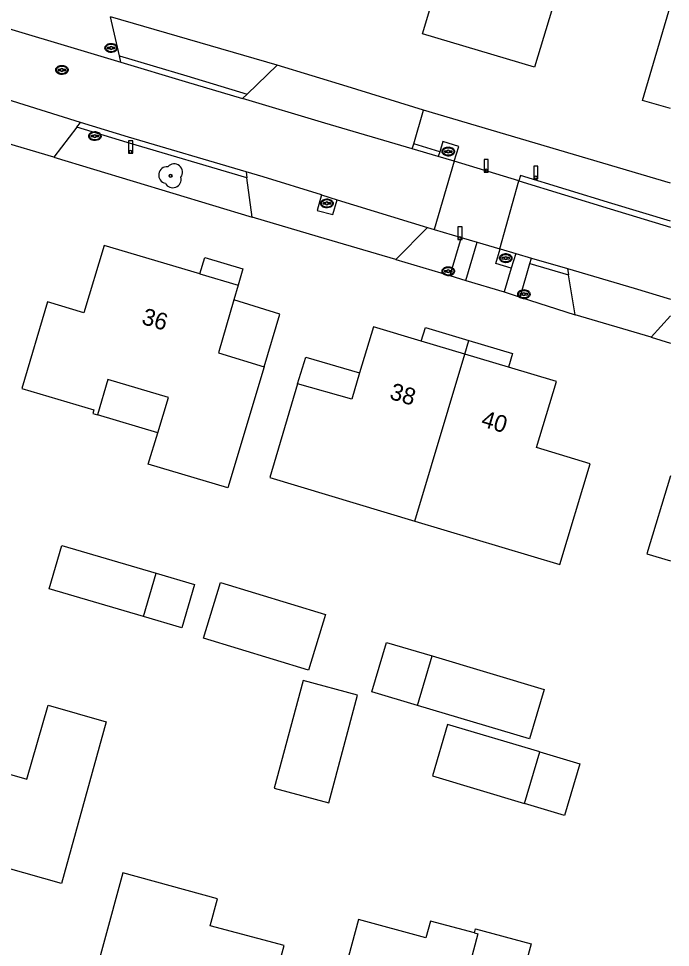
# Model space of a CAD drawing. Extents: x 194485 to 197793, y 468269 to 470822.
# Drawn here: x 197746.3 to 197792.8, y 468411.2 to 468477.4 of the extents above; entities that cross this region are included whole.
import ezdxf

# ---------------------------------------------------------------- set-up
doc = ezdxf.new("R2010")
doc.units = 0
for name, color, linetype in [('BGT grensvlak gebouwinstallatie plus 1', 7, 'Continuous'), ('BGT grensvlak onbegroeid terreindeel', 7, 'Continuous'), ('BGT grensvlak ondersteunend wegdeel', 7, 'Continuous'), ('BGT grensvlak pand op maaiveld', 7, 'Continuous'), ('BGT grensvlak pand op maaiveld LR', 7, 'Continuous'), ('BGT grensvlak wegdeel', 7, 'Continuous'), ('BGT puntobject paal afsluitpaal', 7, 'Continuous'), ('BGT puntobject paal lichtmast', 7, 'Continuous'), ('BGT puntobject put inspectie- rioolput', 7, 'Continuous'), ('BGT puntobject put kolk', 7, 'Continuous'), ('BGT puntobject vegetatieobject boom', 7, 'Continuous'), ('BGT tekst huisnummerreeks', 7, 'Continuous')]:
    doc.layers.add(name, color=color, linetype=linetype)

msp = doc.modelspace()

# ---------------------------------------------------------------- linework, layer by layer
at = {"layer": 'BGT grensvlak gebouwinstallatie plus 1'}
for p, q in [((197778.153, 468453.493), (197778.443, 468454.456)), ((197756.246, 468447.877), (197751.952, 468449.172)), ((197749.408, 468439.858), (197756.134, 468437.883)), ((197775.841, 468423.433), (197782.393, 468421.464)), ((197778.83, 468412.23), (197778.907, 468412.512))]:
    msp.add_line(p, q, dxfattribs=at)
for points in [[(197759.257, 468459.209), (197759.605, 468460.374), (197762.318, 468459.573), (197761.979, 468458.402)], [(197763.828, 468452.579), (197764.96, 468456.347), (197761.678, 468457.364)], [(197775.034, 468454.429), (197775.344, 468455.384), (197778.443, 468454.456)], [(197778.443, 468454.456), (197781.541, 468453.529), (197781.255, 468452.561)], [(197766.223, 468451.382), (197766.804, 468453.282), (197770.647, 468452.163)], [(197755.223, 468434.782), (197748.497, 468436.757), (197749.408, 468439.858)], [(197760.716, 468437.206), (197768.204, 468434.93), (197766.997, 468430.959), (197759.509, 468433.236), (197760.716, 468437.206)], [(197775.821, 468431.973), (197783.804, 468429.591), (197782.75, 468426.058), (197774.767, 468428.44)], [(197766.61, 468430.227), (197764.557, 468422.547), (197768.444, 468421.508), (197770.497, 468429.188), (197766.61, 468430.227)], [(197783.498, 468425.137), (197776.9, 468427.095), (197775.841, 468423.433)], [(197778.907, 468412.512), (197782.877, 468411.451), (197781.949, 468408.041)]]:
    msp.add_lwpolyline(points, dxfattribs=at)
at = {"layer": 'BGT grensvlak onbegroeid terreindeel'}
for p, q in [((197764.761, 468474.088), (197752.873, 468477.551)), ((197792.808, 468465.673), (197775.198, 468470.897)), ((197748.842, 468467.529), (197762.983, 468463.254)), ((197776.355, 468467.929), (197776.249, 468467.588)), ((197773.226, 468460.231), (197777.084, 468459.107)), ((197778.223, 468458.75), (197780.943, 468457.924)), ((197782.086, 468457.553), (197786.009, 468456.3)), ((197791.434, 468454.705), (197792.808, 468454.285))]:
    msp.add_line(p, q, dxfattribs=at)
for points in [[(197777.397, 468467.252), (197777.72, 468468.3), (197776.579, 468468.648), (197776.355, 468467.929)], [(197781.453, 468459.616), (197780.359, 468459.946), (197780.655, 468461.008)]]:
    msp.add_lwpolyline(points, dxfattribs=at)
at = {"layer": 'BGT grensvlak ondersteunend wegdeel'}
for p, q in [((197776.355, 468467.929), (197774.501, 468468.483)), ((197782.791, 468459.961), (197785.54, 468459.15))]:
    msp.add_line(p, q, dxfattribs=at)
for points in [[(197753.517, 468474.765), (197758.327, 468473.327), (197762.624, 468472.038)], [(197762.612, 468466.054), (197754.056, 468468.575), (197750.486, 468469.68)], [(197792.808, 468462.964), (197788.639, 468464.226), (197782.117, 468466.23), (197781.999, 468465.847)]]:
    msp.add_lwpolyline(points, dxfattribs=at)
at = {"layer": 'BGT grensvlak pand op maaiveld'}
for p, q in [((197759.257, 468459.209), (197761.979, 468458.402)), ((197761.979, 468458.402), (197761.678, 468457.364)), ((197778.153, 468453.493), (197775.034, 468454.429)), ((197781.255, 468452.561), (197778.153, 468453.493)), ((197792.808, 468444.828), (197791.114, 468439.259)), ((197791.114, 468439.259), (197792.808, 468438.751)), ((197755.223, 468434.782), (197756.134, 468437.883)), ((197772.566, 468432.944), (197775.821, 468431.973)), ((197774.767, 468428.44), (197775.821, 468431.973)), ((197782.393, 468421.464), (197783.498, 468425.137)), ((197785.253, 468420.605), (197782.393, 468421.464)), ((197770.564, 468413.187), (197767.203, 468400.669)), ((197764.043, 468406.924), (197765.263, 468411.331))]:
    msp.add_line(p, q, dxfattribs=at)
for points in [[(197785.939, 468478.309), (197784.561, 468478.73), (197783.125, 468473.952), (197775.133, 468476.337), (197777.8, 468485.213), (197773.962, 468486.369), (197776.094, 468493.424), (197780.269, 468492.181), (197779.262, 468488.836), (197786.903, 468486.543), (197785.859, 468483.228), (197787.28, 468482.781), (197785.939, 468478.309)], [(197792.808, 468471.001), (197790.816, 468471.587), (197792.808, 468478.358)], [(197759.257, 468459.209), (197752.416, 468461.237), (197750.985, 468456.449), (197748.382, 468457.22), (197746.546, 468451.045), (197751.691, 468449.518), (197751.615, 468449.261), (197751.952, 468449.172)], [(197761.678, 468457.364), (197760.582, 468453.584), (197763.828, 468452.579)], [(197775.034, 468454.429), (197771.635, 468455.449), (197770.647, 468452.163)], [(197763.828, 468452.579), (197761.236, 468443.951), (197755.571, 468445.639), (197756.246, 468447.877)], [(197770.647, 468452.163), (197770.078, 468450.271), (197766.223, 468451.382)], [(197774.575, 468441.593), (197784.919, 468438.493), (197787.081, 468445.662), (197783.259, 468446.833), (197784.684, 468451.532), (197781.255, 468452.561)], [(197756.246, 468447.877), (197757.01, 468450.412), (197752.696, 468451.696), (197751.952, 468449.172)], [(197766.223, 468451.382), (197764.23, 468444.693), (197774.575, 468441.593)], [(197756.134, 468437.883), (197758.867, 468437.08), (197757.956, 468433.979), (197755.223, 468434.782)], [(197774.767, 468428.44), (197771.512, 468429.411), (197772.566, 468432.944)], [(197738.88, 468427.004), (197744.991, 468425.226), (197744.588, 468423.858), (197746.901, 468423.199), (197748.422, 468428.457), (197752.563, 468427.284), (197749.375, 468415.761), (197745.439, 468416.866), (197743.198, 468409.195), (197740.604, 468409.973), (197740.055, 468408.032), (197733.965, 468409.78), (197738.88, 468427.004)], [(197783.498, 468425.137), (197786.355, 468424.29), (197785.253, 468420.605)], [(197753.756, 468416.502), (197750.922, 468406.13), (197752.695, 468405.641)], [(197765.263, 468411.331), (197759.978, 468412.737), (197760.507, 468414.655), (197753.756, 468416.502)], [(197778.83, 468412.23), (197775.701, 468413.061), (197775.377, 468411.884), (197770.564, 468413.187)], [(197778.83, 468412.23), (197779.076, 468412.164), (197778.243, 468409.029), (197781.347, 468408.204)]]:
    msp.add_lwpolyline(points, dxfattribs=at)
at = {"layer": 'BGT grensvlak pand op maaiveld LR'}
msp.add_line((197774.575, 468441.593), (197778.153, 468453.493), dxfattribs=at)
at = {"layer": 'BGT grensvlak wegdeel'}
for p, q in [((197753.517, 468474.765), (197752.873, 468477.551)), ((197753.621, 468474.317), (197753.517, 468474.765)), ((197764.761, 468474.088), (197762.624, 468472.038)), ((197762.624, 468472.038), (197762.292, 468471.72)), ((197774.501, 468468.483), (197775.198, 468470.897)), ((197750.486, 468469.68), (197750.745, 468470.019)), ((197750.486, 468469.68), (197748.842, 468467.529)), ((197748.842, 468467.529), (197743.532, 468469.104)), ((197774.399, 468468.131), (197774.501, 468468.483)), ((197776.249, 468467.588), (197774.399, 468468.131)), ((197777.397, 468467.252), (197776.249, 468467.588)), ((197777.397, 468467.252), (197775.962, 468462.374)), ((197781.999, 468465.847), (197777.397, 468467.252)), ((197762.555, 468466.488), (197762.612, 468466.054)), ((197762.983, 468463.254), (197762.612, 468466.054)), ((197780.638, 468461.013), (197781.999, 468465.847)), ((197767.921, 468464.851), (197769.051, 468464.503)), ((197769.051, 468464.503), (197775.483, 468462.521)), ((197775.483, 468462.521), (197773.226, 468460.231)), ((197775.483, 468462.521), (197775.962, 468462.374)), ((197775.962, 468462.374), (197777.88, 468461.816)), ((197777.88, 468461.816), (197777.084, 468459.107)), ((197777.88, 468461.816), (197779.019, 468461.484)), ((197778.223, 468458.75), (197779.019, 468461.484)), ((197779.019, 468461.484), (197780.638, 468461.013)), ((197780.638, 468461.013), (197780.655, 468461.008)), ((197780.655, 468461.008), (197781.774, 468460.678)), ((197781.774, 468460.678), (197781.453, 468459.616)), ((197781.774, 468460.678), (197782.903, 468460.345)), ((197782.791, 468459.961), (197782.903, 468460.345)), ((197782.903, 468460.345), (197785.468, 468459.588)), ((197781.453, 468459.616), (197780.943, 468457.924)), ((197782.086, 468457.553), (197782.791, 468459.961)), ((197785.468, 468459.588), (197785.54, 468459.15)), ((197777.084, 468459.107), (197778.223, 468458.75)), ((197786.009, 468456.3), (197785.54, 468459.15)), ((197780.943, 468457.924), (197782.086, 468457.553)), ((197791.434, 468454.705), (197786.009, 468456.3)), ((197792.808, 468456.214), (197791.434, 468454.705))]:
    msp.add_line(p, q, dxfattribs=at)
for points in [[(197740.091, 468478.343), (197749.095, 468475.671), (197753.621, 468474.317)], [(197753.621, 468474.317), (197758.212, 468472.944), (197762.292, 468471.72)], [(197775.198, 468470.897), (197769.757, 468472.573), (197764.761, 468474.088)], [(197750.745, 468470.019), (197744.273, 468472.022), (197743.35, 468472.298)], [(197774.399, 468468.131), (197768.155, 468469.961), (197762.292, 468471.72)], [(197762.555, 468466.488), (197754.171, 468468.958), (197750.745, 468470.019)], [(197767.921, 468464.851), (197763.772, 468466.129), (197762.555, 468466.488)], [(197781.999, 468465.847), (197788.522, 468463.843), (197792.808, 468462.546)], [(197767.921, 468464.851), (197767.621, 468463.733), (197768.735, 468463.438), (197769.051, 468464.503)], [(197773.226, 468460.231), (197767.708, 468461.862), (197762.983, 468463.254)], [(197785.468, 468459.588), (197790.219, 468458.187), (197792.808, 468457.409)]]:
    msp.add_lwpolyline(points, dxfattribs=at)
at = {"layer": 'BGT puntobject paal afsluitpaal'}
for points in [[(197779.814, 468467.371), (197779.514, 468467.371), (197779.514, 468466.471), (197779.664, 468466.471)], [(197779.664, 468466.471), (197779.814, 468466.471), (197779.814, 468467.371)], [(197777.945, 468462.564), (197777.645, 468462.564), (197777.645, 468461.664), (197777.795, 468461.664)], [(197777.795, 468461.664), (197777.945, 468461.664), (197777.945, 468462.564)]]:
    msp.add_lwpolyline(points, dxfattribs=at)
for centre, start, end in [((197779.664, 468466.571), 0, 180), ((197779.664, 468466.571), 0, 180), ((197779.664, 468466.571), 180, 0), ((197779.664, 468466.571), 180, 270), ((197779.664, 468466.571), 270, 0), ((197777.795, 468461.764), 0, 180), ((197777.795, 468461.764), 0, 180), ((197777.795, 468461.764), 180, 0), ((197777.795, 468461.764), 180, 270), ((197777.795, 468461.764), 270, 0)]:
    msp.add_arc(centre, 0.1, start, end, dxfattribs=at)
at = {"layer": 'BGT puntobject paal lichtmast'}
for points in [[(197754.464, 468468.712), (197754.164, 468468.712), (197754.164, 468467.812), (197754.314, 468467.812)], [(197754.314, 468467.812), (197754.464, 468467.812), (197754.464, 468468.712)], [(197783.361, 468466.888), (197783.061, 468466.888), (197783.061, 468465.988), (197783.211, 468465.988)], [(197783.211, 468465.988), (197783.361, 468465.988), (197783.361, 468466.888)]]:
    msp.add_lwpolyline(points, dxfattribs=at)
for centre, start, end in [((197754.314, 468467.912), 0, 180), ((197754.314, 468467.912), 0, 180), ((197754.314, 468467.912), 180, 0), ((197754.314, 468467.912), 180, 270), ((197754.314, 468467.912), 270, 0), ((197783.211, 468466.088), 0, 180), ((197783.211, 468466.088), 0, 180), ((197783.211, 468466.088), 180, 0), ((197783.211, 468466.088), 180, 270), ((197783.211, 468466.088), 270, 0)]:
    msp.add_arc(centre, 0.1, start, end, dxfattribs=at)
at = {"layer": 'BGT puntobject put inspectie- rioolput'}
for p, q in [((197752.831, 468475.362), (197752.674, 468475.362)), ((197752.674, 468475.288), (197752.831, 468475.288)), ((197753.174, 468475.362), (197753.017, 468475.362)), ((197753.017, 468475.288), (197753.174, 468475.288)), ((197749.321, 468473.792), (197749.164, 468473.792)), ((197749.164, 468473.718), (197749.321, 468473.718)), ((197749.664, 468473.792), (197749.507, 468473.792)), ((197749.507, 468473.718), (197749.664, 468473.718)), ((197751.671, 468469.078), (197751.514, 468469.078)), ((197751.514, 468469.003), (197751.671, 468469.003)), ((197752.014, 468469.078), (197751.857, 468469.078)), ((197751.857, 468469.003), (197752.014, 468469.003))]:
    msp.add_line(p, q, dxfattribs=at)
for centre, radius, start, end in [((197752.674, 468475.325), 0.0375, 90, 270), ((197752.924, 468475.325), 0.1, 0, 180), ((197752.924, 468475.325), 0.1, 157.97569, 180), ((197752.924, 468475.325), 0.1, 180, 202.02431), ((197752.924, 468475.325), 0.1, 180, 0), ((197752.924, 468475.325), 0.1, 0, 22.02431), ((197752.924, 468475.325), 0.1, 337.97569, 0), ((197753.174, 468475.325), 0.0375, 270, 90), ((197749.164, 468473.755), 0.0375, 90, 270), ((197749.414, 468473.755), 0.1, 0, 180), ((197749.414, 468473.755), 0.1, 157.97569, 180), ((197749.414, 468473.755), 0.1, 180, 202.02431), ((197749.414, 468473.755), 0.1, 180, 0), ((197749.414, 468473.755), 0.1, 0, 22.02431), ((197749.414, 468473.755), 0.1, 337.97569, 0), ((197749.664, 468473.755), 0.0375, 270, 90), ((197751.514, 468469.04), 0.0375, 90, 270), ((197751.764, 468469.04), 0.1, 0, 180), ((197751.764, 468469.04), 0.1, 157.97569, 180), ((197751.764, 468469.04), 0.1, 180, 202.02431), ((197751.764, 468469.04), 0.1, 180, 0), ((197751.764, 468469.04), 0.1, 0, 22.02431), ((197751.764, 468469.04), 0.1, 337.97569, 0), ((197752.014, 468469.04), 0.0375, 270, 90)]:
    msp.add_arc(centre, radius, start, end, dxfattribs=at)
for centre in [(197752.924, 468475.325), (197749.414, 468473.755), (197751.764, 468469.04)]:
    msp.add_ellipse(centre, major_axis=(0.392, 0), ratio=0.689655, dxfattribs=at)
for points in [[(197753.366, 468475.325), (197753.366, 468475.368), (197753.354, 468475.412), (197753.288, 468475.526), (197753.207, 468475.583), (197753.015, 468475.648), (197752.905, 468475.654), (197752.702, 468475.613), (197752.611, 468475.566), (197752.508, 468475.449), (197752.483, 468475.389), (197752.481, 468475.267), (197752.505, 468475.206), (197752.589, 468475.107), (197752.648, 468475.068), (197752.827, 468475), (197752.961, 468474.993), (197753.194, 468475.055), (197753.294, 468475.124), (197753.357, 468475.249), (197753.366, 468475.287), (197753.366, 468475.325)], [(197749.856, 468473.755), (197749.856, 468473.798), (197749.844, 468473.842), (197749.778, 468473.956), (197749.697, 468474.013), (197749.505, 468474.078), (197749.395, 468474.084), (197749.192, 468474.043), (197749.101, 468473.996), (197748.998, 468473.879), (197748.973, 468473.819), (197748.971, 468473.697), (197748.995, 468473.636), (197749.079, 468473.537), (197749.138, 468473.498), (197749.317, 468473.43), (197749.451, 468473.423), (197749.684, 468473.485), (197749.784, 468473.554), (197749.847, 468473.679), (197749.856, 468473.717), (197749.856, 468473.755)], [(197752.206, 468469.04), (197752.206, 468469.083), (197752.194, 468469.127), (197752.128, 468469.241), (197752.047, 468469.298), (197751.855, 468469.363), (197751.745, 468469.369), (197751.542, 468469.328), (197751.451, 468469.281), (197751.348, 468469.164), (197751.323, 468469.104), (197751.321, 468468.982), (197751.345, 468468.921), (197751.429, 468468.822), (197751.488, 468468.783), (197751.667, 468468.715), (197751.801, 468468.708), (197752.034, 468468.77), (197752.134, 468468.839), (197752.197, 468468.964), (197752.206, 468469.002), (197752.206, 468469.04)]]:
    msp.add_open_spline(points, degree=3, dxfattribs=at)
at = {"layer": 'BGT puntobject put kolk'}
for p, q in [((197776.874, 468467.976), (197776.717, 468467.976)), ((197777.217, 468467.976), (197777.06, 468467.976)), ((197776.717, 468467.902), (197776.874, 468467.902)), ((197777.06, 468467.902), (197777.217, 468467.902)), ((197768.217, 468464.279), (197768.06, 468464.279)), ((197768.06, 468464.204), (197768.217, 468464.204)), ((197768.56, 468464.279), (197768.403, 468464.279)), ((197768.403, 468464.204), (197768.56, 468464.204)), ((197780.972, 468460.375), (197780.815, 468460.375)), ((197780.815, 468460.3), (197780.972, 468460.3)), ((197781.315, 468460.375), (197781.158, 468460.375)), ((197781.158, 468460.3), (197781.315, 468460.3)), ((197776.873, 468459.442), (197776.716, 468459.442)), ((197776.716, 468459.367), (197776.873, 468459.367)), ((197777.216, 468459.442), (197777.059, 468459.442)), ((197777.059, 468459.367), (197777.216, 468459.367)), ((197782.263, 468457.807), (197782.106, 468457.807)), ((197782.106, 468457.731), (197782.263, 468457.731)), ((197782.606, 468457.807), (197782.449, 468457.807)), ((197782.449, 468457.731), (197782.606, 468457.731))]:
    msp.add_line(p, q, dxfattribs=at)
for centre, radius, start, end in [((197776.717, 468467.939), 0.0375, 90, 270), ((197776.967, 468467.939), 0.1, 0, 180), ((197776.967, 468467.939), 0.1, 157.97569, 180), ((197776.967, 468467.939), 0.1, 0, 22.02431), ((197777.217, 468467.939), 0.0375, 270, 90), ((197776.967, 468467.939), 0.1, 180, 202.02431), ((197776.967, 468467.939), 0.1, 180, 0), ((197776.967, 468467.939), 0.1, 337.97569, 0), ((197768.06, 468464.241), 0.0375, 90, 270), ((197768.31, 468464.241), 0.1, 0, 180), ((197768.31, 468464.241), 0.1, 157.97569, 180), ((197768.31, 468464.241), 0.1, 180, 202.02431), ((197768.31, 468464.241), 0.1, 180, 0), ((197768.31, 468464.241), 0.1, 0, 22.02431), ((197768.31, 468464.241), 0.1, 337.97569, 0), ((197768.56, 468464.241), 0.0375, 270, 90), ((197780.815, 468460.337), 0.0375, 90, 270), ((197781.065, 468460.337), 0.1, 0, 180), ((197781.065, 468460.337), 0.1, 157.97569, 180), ((197781.065, 468460.337), 0.1, 180, 202.02431), ((197781.065, 468460.337), 0.1, 180, 0), ((197781.065, 468460.337), 0.1, 0, 22.02431), ((197781.065, 468460.337), 0.1, 337.97569, 0), ((197781.315, 468460.337), 0.0375, 270, 90), ((197776.716, 468459.404), 0.0375, 90, 270), ((197776.966, 468459.404), 0.1, 0, 180), ((197776.966, 468459.404), 0.1, 157.97569, 180), ((197776.966, 468459.404), 0.1, 180, 202.02431), ((197776.966, 468459.404), 0.1, 180, 0), ((197776.966, 468459.404), 0.1, 0, 22.02431), ((197776.966, 468459.404), 0.1, 337.97569, 0), ((197777.216, 468459.404), 0.0375, 270, 90), ((197782.106, 468457.769), 0.0375, 90, 270), ((197782.356, 468457.769), 0.1, 0, 180), ((197782.356, 468457.769), 0.1, 157.97569, 180), ((197782.356, 468457.769), 0.1, 180, 202.02431), ((197782.356, 468457.769), 0.1, 180, 0), ((197782.356, 468457.769), 0.1, 0, 22.02431), ((197782.356, 468457.769), 0.1, 337.97569, 0), ((197782.606, 468457.769), 0.0375, 270, 90)]:
    msp.add_arc(centre, radius, start, end, dxfattribs=at)
for centre in [(197776.967, 468467.939), (197768.31, 468464.241), (197781.065, 468460.337), (197776.966, 468459.404), (197782.356, 468457.769)]:
    msp.add_ellipse(centre, major_axis=(0.392, 0), ratio=0.689655, dxfattribs=at)
for points in [[(197777.409, 468467.939), (197777.409, 468467.982), (197777.397, 468468.026), (197777.331, 468468.14), (197777.25, 468468.197), (197777.058, 468468.262), (197776.948, 468468.268), (197776.745, 468468.227), (197776.654, 468468.18), (197776.551, 468468.063), (197776.526, 468468.003), (197776.524, 468467.881), (197776.548, 468467.82), (197776.632, 468467.721), (197776.691, 468467.682), (197776.87, 468467.614), (197777.004, 468467.607), (197777.237, 468467.669), (197777.337, 468467.738), (197777.4, 468467.863), (197777.409, 468467.901), (197777.409, 468467.939)], [(197768.752, 468464.241), (197768.752, 468464.284), (197768.74, 468464.328), (197768.674, 468464.442), (197768.593, 468464.499), (197768.401, 468464.564), (197768.291, 468464.57), (197768.088, 468464.529), (197767.997, 468464.482), (197767.894, 468464.365), (197767.869, 468464.305), (197767.867, 468464.183), (197767.891, 468464.122), (197767.975, 468464.023), (197768.034, 468463.984), (197768.213, 468463.916), (197768.347, 468463.909), (197768.58, 468463.971), (197768.68, 468464.04), (197768.743, 468464.165), (197768.752, 468464.203), (197768.752, 468464.241)], [(197781.507, 468460.337), (197781.507, 468460.38), (197781.495, 468460.424), (197781.429, 468460.538), (197781.348, 468460.595), (197781.156, 468460.66), (197781.046, 468460.666), (197780.843, 468460.625), (197780.752, 468460.578), (197780.649, 468460.461), (197780.624, 468460.401), (197780.622, 468460.279), (197780.646, 468460.218), (197780.73, 468460.119), (197780.789, 468460.08), (197780.968, 468460.012), (197781.102, 468460.005), (197781.335, 468460.067), (197781.435, 468460.136), (197781.498, 468460.261), (197781.507, 468460.299), (197781.507, 468460.337)], [(197777.408, 468459.404), (197777.408, 468459.447), (197777.396, 468459.491), (197777.33, 468459.605), (197777.249, 468459.662), (197777.057, 468459.727), (197776.947, 468459.733), (197776.744, 468459.692), (197776.653, 468459.645), (197776.55, 468459.528), (197776.525, 468459.468), (197776.523, 468459.346), (197776.547, 468459.285), (197776.631, 468459.186), (197776.69, 468459.147), (197776.869, 468459.079), (197777.003, 468459.072), (197777.236, 468459.134), (197777.336, 468459.203), (197777.399, 468459.328), (197777.408, 468459.366), (197777.408, 468459.404)], [(197782.798, 468457.769), (197782.798, 468457.812), (197782.786, 468457.856), (197782.72, 468457.97), (197782.639, 468458.027), (197782.447, 468458.092), (197782.337, 468458.098), (197782.134, 468458.057), (197782.043, 468458.01), (197781.94, 468457.893), (197781.915, 468457.833), (197781.913, 468457.711), (197781.937, 468457.65), (197782.021, 468457.551), (197782.08, 468457.512), (197782.259, 468457.444), (197782.393, 468457.437), (197782.626, 468457.499), (197782.726, 468457.568), (197782.789, 468457.693), (197782.798, 468457.731), (197782.798, 468457.769)]]:
    msp.add_open_spline(points, degree=3, dxfattribs=at)
at = {"layer": 'BGT puntobject vegetatieobject boom'}
msp.add_circle((197757.167, 468466.21), 0.1, dxfattribs=at)
for centre, radius, start, end in [((197756.917, 468466.26), 0.6, 85.13702, 257.75442), ((197757.417, 468466.46), 0.6, 323.54458, 138.4658), ((197757.317, 468465.96), 0.6, 208.50578, 13.83556), ((197757.167, 468466.21), 0.1, 0, 180), ((197757.167, 468466.21), 0.1, 180, 0)]:
    msp.add_arc(centre, radius, start, end, dxfattribs=at)

# ---------------------------------------------------------------- texts
at = {"layer": 'BGT tekst huisnummerreeks'}
for s, rotation, p in [('36', 343.5, (197755.033, 468455.663)), ('38', 343.3, (197772.714, 468450.322)), ('40', 343.3, (197779.241, 468448.363))]:
    msp.add_text(s, height=1.2, rotation=rotation, dxfattribs=at).set_placement(p)

doc.saveas('drawing.dxf')
